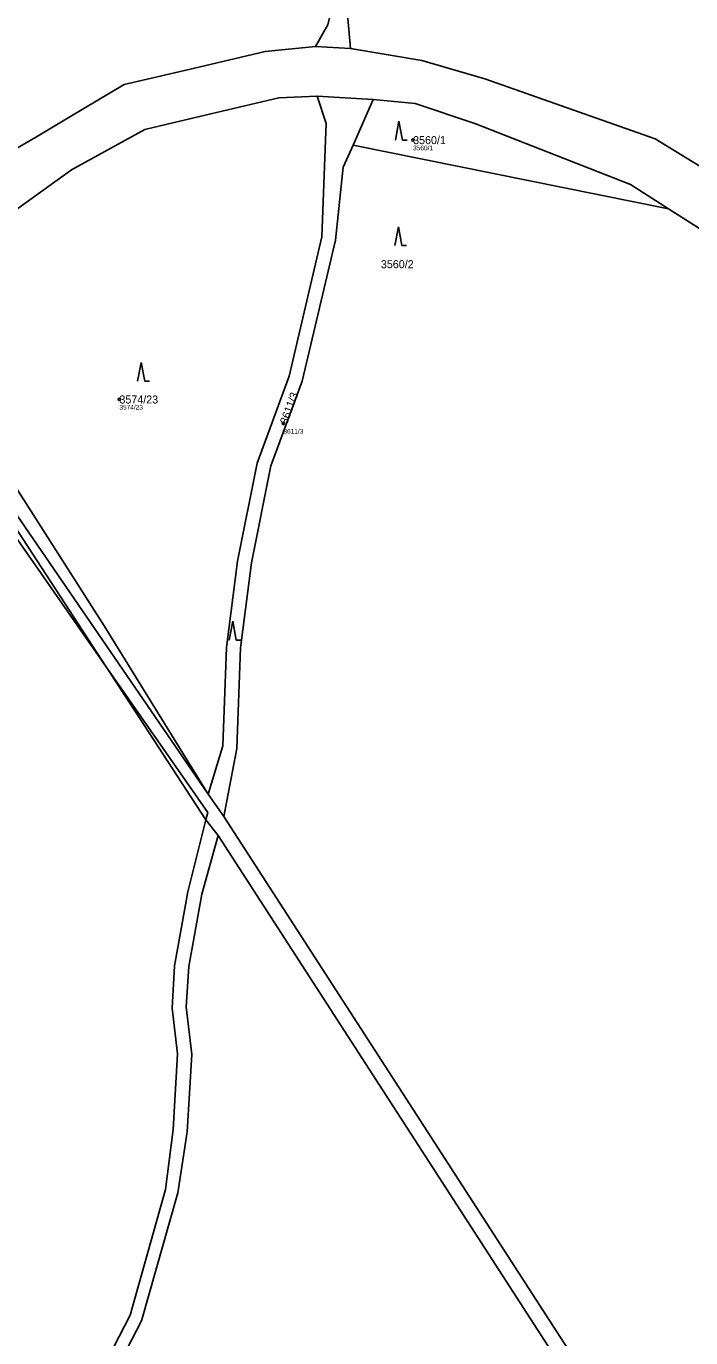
# Model space of a CAD drawing. Extents: x -761174 to -757114, y -1063806 to -1059397.
# Drawn here: x -759031.6 to -758890.5, y -1061550.9 to -1061272.3 of the extents above; entities that cross this region are included whole.
import ezdxf

# ---------------------------------------------------------------- set-up
doc = ezdxf.new("R2010")
doc.units = 0
for name, color, linetype in [('Definiční body', 7, 'Continuous'), ('Hranice parcel', 7, 'Continuous'), ('Parcelní čísla', 7, 'Continuous'), ('Polygon parcely', 7, 'Continuous'), ('Vnitřní kresba', 7, 'Continuous'), ('Značky kultur', 7, 'Continuous')]:
    doc.layers.add(name, color=color, linetype=linetype)

msp = doc.modelspace()

# ---------------------------------------------------------------- linework, layer by layer
at = {"layer": 'Definiční body'}
for centre in [(-758949.42, -1061296.52), (-759011.79, -1061351.61), (-758976.96, -1061356.71)]:
    msp.add_circle(centre, 0.25, dxfattribs=at)
at = {"layer": 'Hranice parcel'}
for p, q in [((-758963.27, -1061270.58), (-758962.74, -1061277.06)), ((-758970.18, -1061276.6), (-758962.74, -1061277.06)), ((-758957.88, -1061287.85), (-758969.8, -1061287.16)), ((-758962.18, -1061297.57), (-758957.88, -1061287.85)), ((-758936.3, -1061293.01), (-758903.28, -1061305.93)), ((-758964.25, -1061302.26), (-758962.18, -1061297.57)), ((-758962.18, -1061297.57), (-758895.18, -1061311.09)), ((-758903.28, -1061305.93), (-758895.18, -1061311.09)), ((-758895.18, -1061311.09), (-758854.59, -1061336.97)), ((-758986.86, -1061425.73), (-758986.06, -1061404.39)), ((-758989.6, -1061440.23), (-758986.86, -1061425.73)), ((-758989.6, -1061440.23), (-758992.93, -1061435.42)), ((-758993.42, -1061440.9), (-758990.83, -1061444.24)), ((-758990.83, -1061444.24), (-758994.32, -1061456.72)), ((-758994.32, -1061456.72), (-758997.07, -1061472.07)), ((-758996.44, -1061490.75), (-758997.39, -1061507.16))]:
    msp.add_line(p, q, dxfattribs=at)
for points in [[(-758973.25, -1061022.25), (-758961.08, -1061034.44), (-758955.95, -1061038.07), (-758939.49, -1061046.55), (-758931.88, -1061054.6), (-758919.04, -1061083.2), (-758925.88, -1061100.79), (-758935.98, -1061129.32), (-758938.6, -1061140.34), (-758941.63, -1061165.39), (-758946.68, -1061187.22), (-758949.57, -1061201.65), (-758951.14, -1061218.44), (-758958.4, -1061238.92), (-758962.92, -1061253.13), (-758967.55, -1061272.03), (-758970.18, -1061276.6)], [(-759049.85, -1061307.61), (-759029.43, -1061295.84), (-759022.32, -1061291.59), (-759010.81, -1061284.7), (-758996.16, -1061281.28), (-758980.82, -1061277.69), (-758970.18, -1061276.6)], [(-758962.74, -1061277.06), (-758947.55, -1061279.59), (-758934.21, -1061283.52), (-758898.04, -1061296.22), (-758885.74, -1061303.72)], [(-758969.8, -1061287.16), (-758977.96, -1061287.51), (-758994.78, -1061291.5), (-759006.42, -1061294.26), (-759021.97, -1061302.86), (-759049.68, -1061322.7)], [(-758992.93, -1061435.42), (-758989.8, -1061425.17), (-758989.06, -1061404.28), (-758986.75, -1061385.94), (-758982.55, -1061365.13), (-758975.77, -1061346.68), (-758968.82, -1061317.09), (-758968.01, -1061296.49), (-758967.87, -1061292.98), (-758969.8, -1061287.16)], [(-758957.88, -1061287.85), (-758948.96, -1061288.74), (-758936.3, -1061293.01)], [(-758979.61, -1061365.73), (-758972.96, -1061347.72), (-758965.9, -1061317.78), (-758964.25, -1061302.26)], [(-758992.93, -1061435.42), (-759015, -1061399.68), (-759052.94, -1061340.31)], [(-759054.82, -1061346.72), (-759014.61, -1061408.39), (-758993.42, -1061440.9)], [(-758986.06, -1061404.39), (-758983.77, -1061386.31), (-758979.61, -1061365.73)], [(-758810.58, -1061717.36), (-758902.47, -1061575.11), (-758989.6, -1061440.23)], [(-758996.82, -1061869.16), (-758996.09, -1061843.19), (-758996.54, -1061810.36), (-758995.57, -1061796.22), (-758991.4, -1061771.66), (-758994.5, -1061755.36), (-759002.6, -1061724.36), (-759009.42, -1061699.46), (-759017.92, -1061668.68), (-759027.04, -1061638.97), (-759031.21, -1061616.77), (-759030.78, -1061600.18), (-759026.05, -1061580.15), (-759018.95, -1061564.41), (-759009.52, -1061546.1), (-759001.98, -1061519.43), (-759000.35, -1061506.7), (-758999.44, -1061490.58), (-759000.58, -1061480.94), (-759000.06, -1061471.89), (-758997.28, -1061456.19), (-758993.42, -1061440.9)], [(-758990.83, -1061444.24), (-758905.11, -1061576.96), (-758812.82, -1061719.85)], [(-758997.07, -1061472.07), (-758997.6, -1061480.6), (-758996.44, -1061490.75)], [(-758997.39, -1061507.16), (-758999.38, -1061520.17), (-759007.12, -1061547.33)], [(-759007.12, -1061547.33), (-759016.49, -1061565.53), (-759023.43, -1061580.77), (-759028.09, -1061600.26), (-759028.56, -1061616.27)]]:
    msp.add_lwpolyline(points, dxfattribs=at)
at = {"layer": 'Polygon parcely'}
for points in [[(-759031.95, -1061211.17), (-759049.24, -1061290.66), (-759049.71, -1061303.67), (-759049.85, -1061307.61), (-759029.43, -1061295.84), (-759022.32, -1061291.59), (-759010.81, -1061284.7), (-758996.16, -1061281.28), (-758980.82, -1061277.69), (-758970.18, -1061276.6), (-758967.55, -1061272.03)], [(-758967.55, -1061272.03), (-758970.18, -1061276.6), (-758962.74, -1061277.06), (-758963.27, -1061270.58)], [(-758963.27, -1061270.58), (-758962.74, -1061277.06), (-758947.55, -1061279.59), (-758934.21, -1061283.52), (-758898.04, -1061296.22), (-758885.74, -1061303.72), (-758753.89, -1061330.67), (-758718.22, -1061310.71), (-758678.82, -1061288.14), (-758648.42, -1061271.25)], [(-758885.74, -1061303.72), (-758898.04, -1061296.22), (-758934.21, -1061283.52), (-758947.55, -1061279.59), (-758962.74, -1061277.06), (-758970.18, -1061276.6), (-758980.82, -1061277.69), (-758996.16, -1061281.28), (-759010.81, -1061284.7), (-759022.32, -1061291.59), (-759029.43, -1061295.84), (-759049.85, -1061307.61), (-759049.68, -1061322.7), (-759021.97, -1061302.86), (-759006.42, -1061294.26), (-758994.78, -1061291.5), (-758977.96, -1061287.51), (-758969.8, -1061287.16), (-758957.88, -1061287.85), (-758948.96, -1061288.74), (-758936.3, -1061293.01), (-758903.28, -1061305.93), (-758895.18, -1061311.09), (-758854.59, -1061336.97)], [(-758854.59, -1061336.97), (-758895.18, -1061311.09), (-758962.18, -1061297.57), (-758964.25, -1061302.26), (-758965.9, -1061317.78), (-758972.96, -1061347.72), (-758979.61, -1061365.73), (-758983.77, -1061386.31), (-758986.06, -1061404.39), (-758986.86, -1061425.73), (-758989.6, -1061440.23), (-758902.47, -1061575.11), (-758810.58, -1061717.36)], [(-759018.95, -1061564.41), (-759009.52, -1061546.1), (-759001.98, -1061519.43), (-759000.35, -1061506.7), (-758999.44, -1061490.58), (-759000.58, -1061480.94), (-759000.06, -1061471.89), (-758997.28, -1061456.19), (-758993.42, -1061440.9), (-759014.61, -1061408.39), (-759054.82, -1061346.72)], [(-759016.49, -1061565.53), (-759007.12, -1061547.33), (-758999.38, -1061520.17), (-758997.39, -1061507.16), (-758996.44, -1061490.75), (-758997.6, -1061480.6), (-758997.07, -1061472.07), (-758994.32, -1061456.72), (-758990.83, -1061444.24), (-758993.42, -1061440.9), (-758997.28, -1061456.19), (-759000.06, -1061471.89), (-759000.58, -1061480.94), (-758999.44, -1061490.58), (-759000.35, -1061506.7), (-759001.98, -1061519.43), (-759009.52, -1061546.1), (-759018.95, -1061564.41)], [(-758812.82, -1061719.85), (-758905.11, -1061576.96), (-758990.83, -1061444.24), (-758994.32, -1061456.72), (-758997.07, -1061472.07), (-758997.6, -1061480.6), (-758996.44, -1061490.75), (-758997.39, -1061507.16), (-758999.38, -1061520.17), (-759007.12, -1061547.33), (-759016.49, -1061565.53), (-759023.43, -1061580.77), (-759028.09, -1061600.26), (-759028.56, -1061616.27), (-759024.46, -1061638.17), (-759015.31, -1061667.97), (-759006.81, -1061698.75), (-758999.99, -1061723.68), (-758991.84, -1061754.88), (-758988.74, -1061772.11), (-758992.88, -1061796.41), (-758993.84, -1061810.32), (-758993.4, -1061843.27), (-758994.12, -1061869.16)]]:
    msp.add_lwpolyline(points, dxfattribs=at)
for points in [[(-758969.8, -1061287.16), (-758977.96, -1061287.51), (-758994.78, -1061291.5), (-759006.42, -1061294.26), (-759021.97, -1061302.86), (-759049.68, -1061322.7), (-759049.89, -1061330.21), (-759052.94, -1061340.31), (-759015, -1061399.68), (-758992.93, -1061435.42), (-758989.8, -1061425.17), (-758989.06, -1061404.28), (-758986.75, -1061385.94), (-758982.55, -1061365.13), (-758975.77, -1061346.68), (-758968.82, -1061317.09), (-758968.01, -1061296.49), (-758967.87, -1061292.98)], [(-758957.88, -1061287.85), (-758969.8, -1061287.16), (-758967.87, -1061292.98), (-758968.01, -1061296.49), (-758968.82, -1061317.09), (-758975.77, -1061346.68), (-758982.55, -1061365.13), (-758986.75, -1061385.94), (-758989.06, -1061404.28), (-758989.8, -1061425.17), (-758992.93, -1061435.42), (-758989.6, -1061440.23), (-758986.86, -1061425.73), (-758986.06, -1061404.39), (-758983.77, -1061386.31), (-758979.61, -1061365.73), (-758972.96, -1061347.72), (-758965.9, -1061317.78), (-758964.25, -1061302.26), (-758962.18, -1061297.57)], [(-758957.88, -1061287.85), (-758962.18, -1061297.57), (-758895.18, -1061311.09), (-758903.28, -1061305.93), (-758936.3, -1061293.01), (-758948.96, -1061288.74)], [(-758788.62, -1061756.12), (-758738.83, -1061832.57), (-758737.36, -1061831.79), (-758734.74, -1061830.4), (-758772.6, -1061772.36), (-758805.59, -1061723.33), (-758810.58, -1061717.36), (-758902.47, -1061575.11), (-758989.6, -1061440.23), (-758992.93, -1061435.42), (-759015, -1061399.68), (-759052.94, -1061340.31), (-759054.51, -1061345.65), (-759054.82, -1061346.72), (-759014.61, -1061408.39), (-758993.42, -1061440.9), (-758990.83, -1061444.24), (-758905.11, -1061576.96), (-758812.82, -1061719.85), (-758808.3, -1061726.37)]]:
    msp.add_lwpolyline(points, close=True, dxfattribs=at)
at = {"layer": 'Vnitřní kresba'}
for p, q in [((-759054.51, -1061345.65), (-758992.93, -1061435.42)), ((-759014.61, -1061408.39), (-759055.61, -1061349.57)), ((-758993.03, -1061439.36), (-759014.61, -1061408.39)), ((-758993.42, -1061440.9), (-758993.03, -1061439.36))]:
    msp.add_line(p, q, dxfattribs=at)
at = {"layer": 'Značky kultur'}
for p, q in [((-758952.42, -1061292.52), (-758953.17, -1061296.52)), ((-758951.67, -1061296.52), (-758952.42, -1061292.52)), ((-758951.67, -1061296.52), (-758950.67, -1061296.52)), ((-758952.55, -1061314.91), (-758953.3, -1061318.91)), ((-758951.8, -1061318.91), (-758952.55, -1061314.91)), ((-758951.8, -1061318.91), (-758950.8, -1061318.91)), ((-759007.17, -1061343.73), (-759007.92, -1061347.73)), ((-759006.42, -1061347.73), (-759007.17, -1061343.73)), ((-759006.42, -1061347.73), (-759005.42, -1061347.73)), ((-758987.73, -1061398.73), (-758988.48, -1061402.73)), ((-758986.98, -1061402.73), (-758987.73, -1061398.73)), ((-758986.98, -1061402.73), (-758985.98, -1061402.73))]:
    msp.add_line(p, q, dxfattribs=at)

# ---------------------------------------------------------------- texts
at = {"layer": 'Definiční body'}
for s, p in [('3560/1', (-758949.42, -1061298.68)), ('3574/23', (-759011.79, -1061353.77)), ('3611/3', (-758976.96, -1061358.87))]:
    msp.add_text(s, height=1, dxfattribs=at).set_placement(p)
at = {"layer": 'Parcelní čísla'}
for s, p in [('3560/1', (-758949.42, -1061297.37)), ('3560/2', (-758956.26, -1061323.72)), ('3574/23', (-759011.79, -1061352.46))]:
    msp.add_text(s, height=1.7, dxfattribs=at).set_placement(p)
msp.add_text('3611/3', height=1.7, rotation=70, dxfattribs=at).set_placement((-758976.16, -1061357))

doc.saveas('drawing.dxf')
